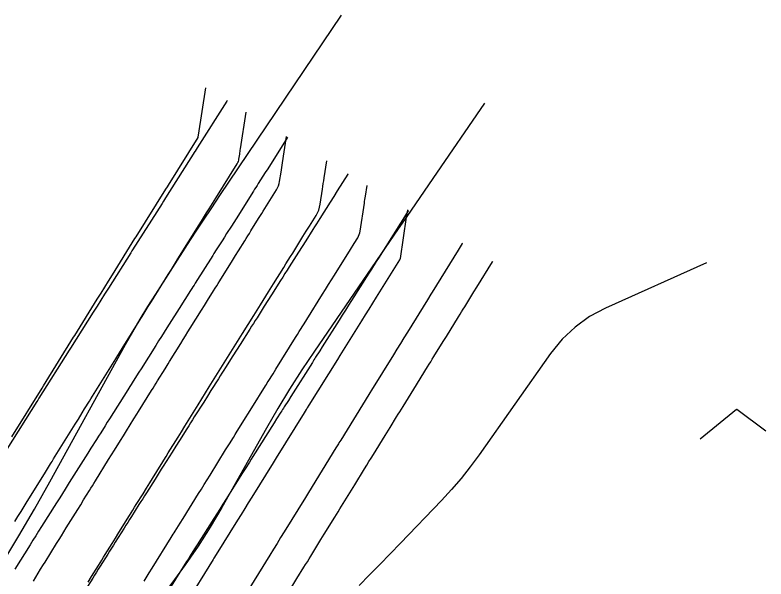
# Model space of a CAD drawing. Extents: x 1005228 to 1008882, y 1883389 to 1885754.
# Drawn here: x 1008743.9 to 1008807.6, y 1885493.9 to 1885541.7 of the extents above; entities that cross this region are included whole.
import ezdxf

# ---------------------------------------------------------------- set-up
doc = ezdxf.new("R2010")
doc.units = 0
for name, color, linetype in [('ATDIMS', 7, 'Continuous'), ('C-ANNO-NOTE', 7, 'Continuous'), ('S_BRIDGE', 7, 'Continuous'), ('TSOBSTACLE', 7, 'Continuous')]:
    doc.layers.add(name, color=color, linetype=linetype)

msp = doc.modelspace()

# ---------------------------------------------------------------- linework, layer by layer
at = {"layer": 'ATDIMS'}
for points in [[(1008750.11, 1885493.629), (1008750.4, 1885494.098), (1008750.982, 1885495.039), (1008751.127, 1885495.272), (1008751.271, 1885495.505), (1008751.415, 1885495.738), (1008751.56, 1885495.97), (1008752.137, 1885496.902), (1008752.426, 1885497.367), (1008752.715, 1885497.833), (1008753.615, 1885499.282), (1008753.758, 1885499.513), (1008753.901, 1885499.744), (1008754.045, 1885499.975), (1008754.188, 1885500.206), (1008754.762, 1885501.13), (1008755.049, 1885501.592), (1008755.336, 1885502.054), (1008756.163, 1885503.385), (1008756.348, 1885503.684), (1008756.534, 1885503.982), (1008756.719, 1885504.281), (1008756.905, 1885504.58), (1008757.744, 1885505.931), (1008758.029, 1885506.389), (1008758.313, 1885506.846), (1008758.882, 1885507.762), (1008759.024, 1885507.991), (1008759.167, 1885508.22), (1008759.309, 1885508.449), (1008759.451, 1885508.678), (1008760.388, 1885510.185), (1008760.67, 1885510.64), (1008760.952, 1885511.095), (1008761.519, 1885512.007), (1008761.659, 1885512.232), (1008761.8, 1885512.458), (1008761.94, 1885512.684), (1008762.081, 1885512.909), (1008762.643, 1885513.812), (1008762.924, 1885514.263), (1008763.206, 1885514.714), (1008764.16, 1885516.245), (1008764.299, 1885516.468), (1008764.439, 1885516.692), (1008764.578, 1885516.916), (1008764.718, 1885517.14), (1008765.415, 1885518.259), (1008765.694, 1885518.707), (1008765.834, 1885518.93), (1008766.697, 1885520.315), (1008766.888, 1885520.621), (1008767.078, 1885520.926), (1008767.269, 1885521.231), (1008767.459, 1885521.537), (1008768.335, 1885522.941), (1008768.611, 1885523.385), (1008768.888, 1885523.829), (1008769.441, 1885524.716), (1008769.567, 1885524.942), (1008769.668, 1885525.178), (1008769.744, 1885525.422), (1008769.796, 1885525.676), (1008769.988, 1885526.951), (1008770.024, 1885527.191), (1008770.06, 1885527.43), (1008770.096, 1885527.67), (1008770.132, 1885527.91), (1008770.35, 1885529.348)], [(1008777.296, 1885525.147), (1008777.27, 1885525.107), (1008776.815, 1885524.389), (1008776.619, 1885524.078), (1008774.739, 1885521.113), (1008774.605, 1885520.901), (1008774.471, 1885520.69), (1008774.136, 1885520.16), (1008773.934, 1885519.843), (1008772.464, 1885517.523), (1008772.2, 1885517.106), (1008771.936, 1885516.689), (1008771.672, 1885516.272), (1008771.408, 1885515.855), (1008769.962, 1885513.572), (1008769.754, 1885513.243), (1008769.406, 1885512.695), (1008769.337, 1885512.585), (1008769.267, 1885512.476), (1008769.198, 1885512.366), (1008769.129, 1885512.256), (1008767.31, 1885509.382), (1008767.097, 1885509.046), (1008766.742, 1885508.486), (1008766.671, 1885508.374), (1008766.601, 1885508.262), (1008766.53, 1885508.15), (1008766.459, 1885508.038), (1008766.1, 1885507.47), (1008765.886, 1885507.13), (1008764.084, 1885504.276), (1008763.938, 1885504.045), (1008763.792, 1885503.814), (1008763.428, 1885503.236), (1008763.209, 1885502.89), (1008761.791, 1885500.644), (1008761.533, 1885500.236), (1008761.276, 1885499.828), (1008761.018, 1885499.42), (1008760.761, 1885499.012), (1008759.367, 1885496.803), (1008759.141, 1885496.445), (1008758.765, 1885495.849), (1008758.689, 1885495.73), (1008758.614, 1885495.61), (1008758.539, 1885495.491), (1008758.464, 1885495.372), (1008756.722, 1885492.607)]]:
    msp.add_lwpolyline(points, dxfattribs=at)
at = {"layer": 'C-ANNO-NOTE'}
for points in [[(1008742.879, 1885495.289), (1008744.235, 1885497.547), (1008745.559, 1885499.825), (1008746.849, 1885502.122), (1008753.288, 1885513.779), (1008753.9, 1885514.864), (1008754.529, 1885515.939), (1008755.177, 1885517.004), (1008755.843, 1885518.057), (1008758.543, 1885522.249), (1008759.221, 1885523.295), (1008759.904, 1885524.338), (1008760.592, 1885525.377), (1008761.286, 1885526.413), (1008771.599, 1885541.724)], [(1008802.579, 1885520.71), (1008794.008, 1885516.864), (1008792.645, 1885516.143), (1008791.413, 1885515.263), (1008790.314, 1885514.223), (1008789.345, 1885513.023), (1008783.275, 1885504.42), (1008782.532, 1885503.409), (1008781.753, 1885502.428), (1008780.937, 1885501.478), (1008780.083, 1885500.559), (1008776.596, 1885496.943), (1008775.724, 1885496.039), (1008774.851, 1885495.136), (1008773.978, 1885494.234), (1008773.103, 1885493.333)]]:
    msp.add_lwpolyline(points, dxfattribs=at)
at = {"layer": 'S_BRIDGE'}
msp.add_lwpolyline([(1008783.748, 1885534.259), (1008779.348, 1885527.854), (1008778.614, 1885526.786), (1008777.881, 1885525.718), (1008777.148, 1885524.651), (1008776.415, 1885523.583), (1008769.31, 1885513.23), (1008768.236, 1885511.628), (1008767.199, 1885510.003), (1008766.197, 1885508.355), (1008765.231, 1885506.685), (1008761.441, 1885499.96), (1008760.465, 1885498.297), (1008759.434, 1885496.671), (1008758.347, 1885495.082), (1008757.204, 1885493.529), (1008750.403, 1885484.618), (1008748.905, 1885482.604), (1008747.457, 1885480.556), (1008746.06, 1885478.472), (1008744.713, 1885476.354), (1008737.111, 1885464.067)], dxfattribs=at)
at = {"layer": 'TSOBSTACLE'}
for points in [[(1008743.626, 1885505.942), (1008746.195, 1885510.078), (1008746.319, 1885510.277), (1008748.877, 1885514.396), (1008748.965, 1885514.537), (1008750.882, 1885517.623), (1008751.202, 1885518.137), (1008751.521, 1885518.651), (1008751.841, 1885519.165), (1008752.161, 1885519.678), (1008754.082, 1885522.76), (1008754.183, 1885522.922), (1008756.705, 1885526.967), (1008756.827, 1885527.163), (1008756.917, 1885527.307), (1008759.428, 1885531.335), (1008759.437, 1885531.35), (1008759.444, 1885531.367), (1008759.449, 1885531.384), (1008759.453, 1885531.402), (1008759.472, 1885531.529), (1008759.475, 1885531.547), (1008760.082, 1885535.557)], [(1008761.893, 1885534.462), (1008761.872, 1885534.427), (1008759.35, 1885530.447), (1008759.182, 1885530.183), (1008759.165, 1885530.156), (1008756.663, 1885526.207), (1008756.495, 1885525.942), (1008756.374, 1885525.751), (1008753.88, 1885521.813), (1008753.825, 1885521.727), (1008753.716, 1885521.555), (1008751.822, 1885518.562), (1008751.502, 1885518.055), (1008751.182, 1885517.549), (1008750.862, 1885517.043), (1008750.542, 1885516.537), (1008748.612, 1885513.479), (1008748.494, 1885513.292), (1008745.932, 1885509.234), (1008745.831, 1885509.073), (1008745.757, 1885508.957), (1008743.198, 1885504.902)], [(1008743.884, 1885498.771), (1008744.148, 1885499.196), (1008744.411, 1885499.621), (1008744.675, 1885500.046), (1008744.939, 1885500.472), (1008746.391, 1885502.812), (1008746.652, 1885503.232), (1008746.913, 1885503.653), (1008746.978, 1885503.759), (1008747.044, 1885503.864), (1008747.109, 1885503.969), (1008747.174, 1885504.074), (1008749.014, 1885507.036), (1008749.279, 1885507.463), (1008749.611, 1885507.998), (1008749.811, 1885508.319), (1008750.213, 1885508.966), (1008750.346, 1885509.181), (1008752.177, 1885512.127), (1008752.312, 1885512.346), (1008752.448, 1885512.565), (1008752.856, 1885513.221), (1008752.992, 1885513.439), (1008754.428, 1885515.751), (1008754.688, 1885516.169), (1008754.948, 1885516.586), (1008755.208, 1885517.004), (1008755.468, 1885517.422), (1008756.89, 1885519.704), (1008757.169, 1885520.152), (1008757.518, 1885520.712), (1008757.728, 1885521.048), (1008759.52, 1885523.923), (1008759.804, 1885524.378), (1008760.158, 1885524.947), (1008760.371, 1885525.288), (1008760.8, 1885525.976), (1008760.943, 1885526.205), (1008762.757, 1885529.114), (1008762.809, 1885529.207), (1008762.85, 1885529.304), (1008762.882, 1885529.405), (1008762.903, 1885529.51), (1008762.967, 1885529.937), (1008762.983, 1885530.044), (1008762.999, 1885530.15), (1008763.015, 1885530.257), (1008763.032, 1885530.364), (1008763.504, 1885533.487)], [(1008767.028, 1885531.357), (1008767.005, 1885531.321), (1008765.34, 1885528.693), (1008765.139, 1885528.376), (1008764.937, 1885528.058), (1008764.535, 1885527.424), (1008764.435, 1885527.265), (1008764.334, 1885527.106), (1008764.234, 1885526.948), (1008764.133, 1885526.789), (1008762.653, 1885524.453), (1008762.455, 1885524.14), (1008762.257, 1885523.827), (1008761.859, 1885523.199), (1008761.662, 1885522.889), (1008761.466, 1885522.58), (1008760.975, 1885521.805), (1008760.779, 1885521.495), (1008760.681, 1885521.34), (1008759.184, 1885518.977), (1008759.088, 1885518.825), (1008758.991, 1885518.672), (1008758.894, 1885518.519), (1008758.798, 1885518.367), (1008758.315, 1885517.604), (1008758.122, 1885517.299), (1008758.025, 1885517.146), (1008756.796, 1885515.203), (1008756.558, 1885514.828), (1008756.321, 1885514.453), (1008756.085, 1885514.079), (1008755.848, 1885513.704), (1008754.599, 1885511.725), (1008754.41, 1885511.427), (1008754.222, 1885511.128), (1008753.845, 1885510.531), (1008753.75, 1885510.382), (1008753.656, 1885510.232), (1008753.562, 1885510.083), (1008753.468, 1885509.934), (1008751.919, 1885507.48), (1008751.733, 1885507.186), (1008751.548, 1885506.892), (1008751.175, 1885506.302), (1008750.991, 1885506.011), (1008750.807, 1885505.719), (1008750.348, 1885504.991), (1008750.164, 1885504.7), (1008750.072, 1885504.554), (1008748.508, 1885502.075), (1008748.417, 1885501.932), (1008748.327, 1885501.789), (1008748.236, 1885501.645), (1008748.146, 1885501.502), (1008747.694, 1885500.785), (1008747.423, 1885500.355), (1008746.15, 1885498.334), (1008745.908, 1885497.949), (1008745.665, 1885497.565), (1008745.423, 1885497.18), (1008745.181, 1885496.795), (1008743.887, 1885494.738)], [(1008745.461, 1885493.718), (1008746.077, 1885494.714), (1008746.324, 1885495.112), (1008746.447, 1885495.311), (1008747.433, 1885496.905), (1008747.637, 1885497.234), (1008747.841, 1885497.563), (1008748.045, 1885497.892), (1008748.249, 1885498.221), (1008749.224, 1885499.792), (1008749.474, 1885500.195), (1008749.723, 1885500.597), (1008750.223, 1885501.402), (1008750.348, 1885501.603), (1008750.472, 1885501.804), (1008750.597, 1885502.005), (1008750.722, 1885502.206), (1008751.846, 1885504.015), (1008752.098, 1885504.421), (1008752.35, 1885504.827), (1008752.854, 1885505.638), (1008753.106, 1885506.044), (1008753.358, 1885506.449), (1008753.994, 1885507.473), (1008754.248, 1885507.881), (1008754.374, 1885508.086), (1008755.484, 1885509.871), (1008755.612, 1885510.077), (1008755.74, 1885510.283), (1008755.867, 1885510.489), (1008755.995, 1885510.695), (1008756.635, 1885511.724), (1008756.891, 1885512.136), (1008757.019, 1885512.342), (1008757.973, 1885513.879), (1008758.173, 1885514.2), (1008758.374, 1885514.522), (1008758.574, 1885514.844), (1008758.774, 1885515.166), (1008759.718, 1885516.68), (1008759.977, 1885517.095), (1008760.236, 1885517.511), (1008760.754, 1885518.342), (1008760.884, 1885518.55), (1008761.013, 1885518.758), (1008761.143, 1885518.966), (1008761.272, 1885519.174), (1008762.347, 1885520.898), (1008762.609, 1885521.317), (1008762.87, 1885521.736), (1008763.392, 1885522.574), (1008763.523, 1885522.784), (1008763.654, 1885522.993), (1008763.784, 1885523.203), (1008763.915, 1885523.412), (1008764.574, 1885524.47), (1008764.837, 1885524.891), (1008764.969, 1885525.102), (1008766.085, 1885526.893), (1008766.18, 1885527.064), (1008766.257, 1885527.242), (1008766.314, 1885527.427), (1008766.353, 1885527.619), (1008766.471, 1885528.4), (1008766.5, 1885528.595), (1008766.53, 1885528.79), (1008766.559, 1885528.986), (1008766.589, 1885529.181), (1008766.927, 1885531.418)], [(1008772.162, 1885528.252), (1008772.137, 1885528.214), (1008771.243, 1885526.802), (1008770.944, 1885526.331), (1008770.645, 1885525.859), (1008769.772, 1885524.48), (1008769.621, 1885524.242), (1008769.47, 1885524.004), (1008769.319, 1885523.765), (1008769.168, 1885523.527), (1008768.564, 1885522.574), (1008768.262, 1885522.097), (1008767.96, 1885521.62), (1008767.162, 1885520.361), (1008766.98, 1885520.075), (1008766.799, 1885519.789), (1008766.618, 1885519.503), (1008766.437, 1885519.217), (1008765.655, 1885517.983), (1008765.35, 1885517.502), (1008765.045, 1885517.02), (1008764.434, 1885516.056), (1008764.282, 1885515.815), (1008764.129, 1885515.574), (1008763.977, 1885515.333), (1008763.824, 1885515.092), (1008763.001, 1885513.792), (1008762.693, 1885513.305), (1008762.385, 1885512.818), (1008761.769, 1885511.844), (1008761.615, 1885511.601), (1008761.461, 1885511.358), (1008761.307, 1885511.114), (1008761.153, 1885510.871), (1008760.53, 1885509.883), (1008760.22, 1885509.392), (1008759.909, 1885508.9), (1008759.11, 1885507.635), (1008758.954, 1885507.387), (1008758.797, 1885507.139), (1008758.64, 1885506.891), (1008758.484, 1885506.642), (1008757.857, 1885505.65), (1008757.544, 1885505.154), (1008757.231, 1885504.657), (1008756.483, 1885503.473), (1008756.308, 1885503.196), (1008756.134, 1885502.919), (1008755.959, 1885502.642), (1008755.784, 1885502.366), (1008755.052, 1885501.206), (1008754.894, 1885500.956), (1008754.736, 1885500.705), (1008754.578, 1885500.454), (1008754.42, 1885500.204), (1008753.787, 1885499.201), (1008753.629, 1885498.95), (1008753.471, 1885498.699), (1008753.312, 1885498.449), (1008753.154, 1885498.198), (1008752.405, 1885497.009), (1008752.246, 1885496.756), (1008752.086, 1885496.503), (1008751.927, 1885496.25), (1008751.767, 1885495.997), (1008751.129, 1885494.984), (1008750.97, 1885494.731), (1008750.81, 1885494.478), (1008750.651, 1885494.225), (1008750.492, 1885493.971), (1008749.846, 1885492.945)], [(1008754.87, 1885493.72), (1008755.294, 1885494.403), (1008755.548, 1885494.813), (1008757.163, 1885497.415), (1008757.247, 1885497.55), (1008757.33, 1885497.684), (1008757.414, 1885497.819), (1008757.498, 1885497.954), (1008757.917, 1885498.628), (1008758.168, 1885499.033), (1008759.471, 1885501.132), (1008759.717, 1885501.526), (1008759.962, 1885501.921), (1008760.207, 1885502.316), (1008760.452, 1885502.711), (1008761.772, 1885504.835), (1008762.101, 1885505.364), (1008762.429, 1885505.893), (1008762.594, 1885506.158), (1008762.758, 1885506.422), (1008764.415, 1885509.089), (1008764.739, 1885509.611), (1008765.065, 1885510.135), (1008765.145, 1885510.264), (1008765.226, 1885510.394), (1008765.307, 1885510.523), (1008765.387, 1885510.653), (1008765.791, 1885511.301), (1008766.033, 1885511.69), (1008767.705, 1885514.371), (1008767.864, 1885514.626), (1008768.023, 1885514.882), (1008768.422, 1885515.521), (1008768.661, 1885515.904), (1008770.002, 1885518.056), (1008770.252, 1885518.457), (1008770.503, 1885518.859), (1008770.753, 1885519.26), (1008771.003, 1885519.661), (1008772.361, 1885521.839), (1008772.673, 1885522.34), (1008772.985, 1885522.84), (1008773.056, 1885522.968), (1008773.113, 1885523.101), (1008773.156, 1885523.239), (1008773.185, 1885523.382), (1008773.545, 1885525.768), (1008773.567, 1885525.919), (1008773.59, 1885526.07), (1008773.613, 1885526.221), (1008773.636, 1885526.372), (1008773.773, 1885527.278)], [(1008777.196, 1885525.208), (1008777.139, 1885524.835), (1008777.12, 1885524.71), (1008777.101, 1885524.586), (1008776.575, 1885521.088), (1008776.568, 1885521.056), (1008776.558, 1885521.024), (1008776.545, 1885520.994), (1008776.529, 1885520.965), (1008776.387, 1885520.737), (1008774.547, 1885517.786), (1008774.237, 1885517.288), (1008773.927, 1885516.791), (1008773.617, 1885516.294), (1008773.307, 1885515.797), (1008771.467, 1885512.847), (1008771.25, 1885512.497), (1008768.84, 1885508.632), (1008768.694, 1885508.397), (1008768.652, 1885508.33), (1008768.61, 1885508.262), (1008768.442, 1885507.992), (1008766.065, 1885504.166), (1008765.977, 1885504.024), (1008765.8, 1885503.74), (1008763.999, 1885500.841), (1008763.695, 1885500.351), (1008763.39, 1885499.86), (1008763.085, 1885499.369), (1008762.78, 1885498.879), (1008760.976, 1885495.973), (1008760.783, 1885495.663), (1008760.711, 1885495.547), (1008758.356, 1885491.753)], [(1008781.869, 1885522.382), (1008781.843, 1885522.34), (1008781.493, 1885521.774), (1008779.29, 1885518.216), (1008779.192, 1885518.058), (1008778.899, 1885517.583), (1008777.193, 1885514.826), (1008776.898, 1885514.349), (1008776.603, 1885513.872), (1008776.308, 1885513.395), (1008776.013, 1885512.918), (1008774.146, 1885509.898), (1008774.009, 1885509.677), (1008773.928, 1885509.545), (1008771.533, 1885505.668), (1008771.387, 1885505.432), (1008771.339, 1885505.354), (1008771.125, 1885505.008), (1008768.789, 1885501.219), (1008768.705, 1885501.083), (1008768.538, 1885500.812), (1008766.744, 1885497.901), (1008766.438, 1885497.405), (1008766.133, 1885496.908), (1008765.827, 1885496.412), (1008765.521, 1885495.915), (1008763.611, 1885492.814)], [(1008767.385, 1885493.221), (1008767.824, 1885493.935), (1008768.416, 1885494.895), (1008768.56, 1885495.129), (1008768.704, 1885495.362), (1008768.848, 1885495.596), (1008768.992, 1885495.83), (1008769.855, 1885497.232), (1008770.143, 1885497.699), (1008771.036, 1885499.146), (1008771.177, 1885499.375), (1008771.318, 1885499.604), (1008771.459, 1885499.833), (1008771.6, 1885500.062), (1008772.447, 1885501.435), (1008772.729, 1885501.893), (1008773.561, 1885503.243), (1008773.747, 1885503.544), (1008773.933, 1885503.845), (1008774.119, 1885504.146), (1008774.305, 1885504.447), (1008775.31, 1885506.074), (1008775.723, 1885506.744), (1008776.275, 1885507.637), (1008776.413, 1885507.861), (1008776.551, 1885508.084), (1008776.689, 1885508.307), (1008776.827, 1885508.531), (1008777.956, 1885510.356), (1008778.361, 1885511.011), (1008778.906, 1885511.893), (1008779.039, 1885512.107), (1008779.171, 1885512.322), (1008779.304, 1885512.536), (1008779.437, 1885512.751), (1008780.233, 1885514.038), (1008780.498, 1885514.467), (1008781.533, 1885516.139), (1008781.663, 1885516.349), (1008781.793, 1885516.559), (1008781.922, 1885516.769), (1008782.052, 1885516.979), (1008782.831, 1885518.237), (1008783.091, 1885518.657), (1008784.417, 1885520.799), (1008784.436, 1885520.829)], [(1008805.155, 1885508.3), (1008805.121, 1885508.272), (1008802.032, 1885505.739)], [(1008805.155, 1885508.3), (1008807.615, 1885506.47)]]:
    msp.add_lwpolyline(points, dxfattribs=at)

doc.saveas('drawing.dxf')
